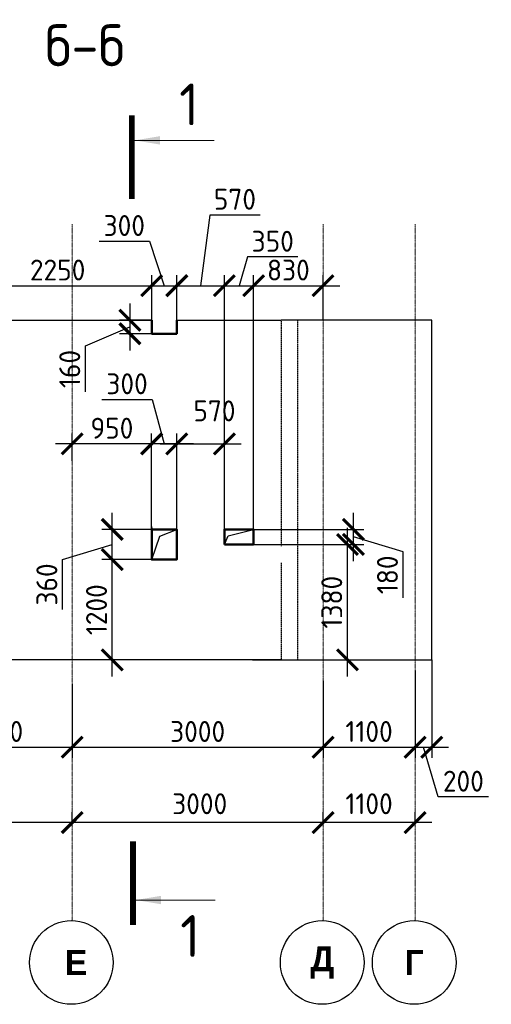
# Model space of a CAD drawing. Header units: millimetres. Extents: x 247266 to 730847, y -636031 to 10052.
# Tile 327 of 330: x 685002 to 690642, y -118693 to -106921. Entities that reach past the tile are written whole.
import ezdxf

# ---------------------------------------------------------------- set-up
doc = ezdxf.new("R2010")
doc.units = ezdxf.units.MM
for name, pattern in [('______5', [1100, 800, -100, 100, -100]), ('________', [0]), ('HIDDEN2', [4.7625, 3.175, -1.5875]), ('осевая', [50.8, 31.75, -6.35, 6.35, -6.35])]:
    doc.linetypes.add(name, pattern=pattern)
for name, color, linetype, lineweight in [('Standard', 7, 'Continuous', 25), ('Оси', 7, '______5', 18), ('Узлы', 7, 'Continuous', 0)]:
    doc.layers.add(name, color=color, linetype=linetype, lineweight=lineweight)
doc.layers.add('РАЗМЕРЫ', color=7, linetype='Continuous')
doc.styles.add('Century Gothic', font='GOTHIC.TTF')
doc.styles.add('GOST-2.304_Type-B', font='GOST_Common.ttf')
doc.dimstyles.new('СПДС', dxfattribs={"dimscale": 100, "dimtxt": 2.5, "dimasz": 2.5, "dimexe": 1.25, "dimexo": 0, "dimtad": 1, "dimdec": 0, "dimtxsty": 'GOST-2.304_Type-B', "dimblk": 'ARCHTICK', "dimcen": 2.5, "dimdle": 2, "dimadec": 0, "dimazin": 2, "dimtfac": 0.75, "dimtdec": 0, "dimtmove": 1, "dimatfit": 3, "dimfxl": 1, "dimtolj": 1, "dimarcsym": 1})

# ---------------------------------------------------------------- blocks, each defined once
blk = doc.blocks.new('NSY101')
at = {"color": 0, "linetype": 'ByBlock', "lineweight": -2}
blk.add_circle((0, 0), 50, dxfattribs=at)
blk = doc.blocks.new('_ArchTick')
at = {"color": 0, "linetype": 'ByBlock', "const_width": 0.15}
blk.add_lwpolyline([(-0.5, -0.5), (0.5, 0.5)], dxfattribs=at)
blk = doc.blocks.new('*D3137')
at = {"color": 0, "lineweight": -2}
for p, q in [((688630, -116520), (688630, -116395)), ((689730, -116520), (689730, -116395)), ((689930, -116520), (688430, -116520))]:
    blk.add_line(p, q, dxfattribs=at)
at = {"layer": 'DEFPOINTS', "color": 0, "ltscale": 100}
for p in [(688630, -116520), (688630, -116520), (689730, -116520)]:
    blk.add_point(p, dxfattribs=at)
at = {"color": 0, "lineweight": -2, "ltscale": 100, "xscale": 250, "yscale": 250, "zscale": 250, "rotation": 180}
blk.add_blockref('_ArchTick', (688630, -116520), dxfattribs=at)
at = {"color": 0, "lineweight": -2, "ltscale": 100, "xscale": 250, "yscale": 250, "zscale": 250}
blk.add_blockref('_ArchTick', (689730, -116520), dxfattribs=at)
at = {"color": 0, "lineweight": 0, "ltscale": 100, "insert": (689180, -116295), "char_height": 250, "width": 83333.33, "attachment_point": 5, "style": 'GOST-2.304_Type-B'}
blk.add_mtext('\\A1;1100', dxfattribs=at)
blk = doc.blocks.new('*D3138')
at = {"color": 0, "lineweight": -2}
for p, q in [((685630, -116520), (685630, -116395)), ((688630, -116520), (688630, -116395)), ((688830, -116520), (685430, -116520))]:
    blk.add_line(p, q, dxfattribs=at)
at = {"layer": 'DEFPOINTS', "color": 0, "ltscale": 100}
for p in [(685630, -116520), (685630, -116520), (688630, -116520)]:
    blk.add_point(p, dxfattribs=at)
at = {"color": 0, "lineweight": -2, "ltscale": 100, "xscale": 250, "yscale": 250, "zscale": 250, "rotation": 180}
blk.add_blockref('_ArchTick', (685630, -116520), dxfattribs=at)
at = {"color": 0, "lineweight": -2, "ltscale": 100, "xscale": 250, "yscale": 250, "zscale": 250}
blk.add_blockref('_ArchTick', (688630, -116520), dxfattribs=at)
at = {"color": 0, "lineweight": 0, "ltscale": 100, "insert": (687155, -116295), "char_height": 250, "width": 83333.33, "attachment_point": 5, "style": 'GOST-2.304_Type-B'}
blk.add_mtext('\\A1;3000', dxfattribs=at)
blk = doc.blocks.new('*D3139')
at = {"color": 0, "lineweight": -2}
for p, q in [((682530, -116258), (682530, -116645)), ((685630, -116520), (685630, -116395)), ((685830, -116520), (682330, -116520))]:
    blk.add_line(p, q, dxfattribs=at)
at = {"layer": 'DEFPOINTS', "color": 0, "ltscale": 100}
for p in [(682530, -116258), (682530, -116520), (685630, -116520)]:
    blk.add_point(p, dxfattribs=at)
at = {"color": 0, "lineweight": -2, "ltscale": 100, "xscale": 250, "yscale": 250, "zscale": 250, "rotation": 180}
blk.add_blockref('_ArchTick', (682530, -116520), dxfattribs=at)
at = {"color": 0, "lineweight": -2, "ltscale": 100, "xscale": 250, "yscale": 250, "zscale": 250}
blk.add_blockref('_ArchTick', (685630, -116520), dxfattribs=at)
at = {"color": 0, "lineweight": 0, "ltscale": 100, "insert": (684080, -116295), "char_height": 250, "width": 83333.33, "attachment_point": 5, "style": 'GOST-2.304_Type-B'}
blk.add_mtext('\\A1;3100', dxfattribs=at)
blk = doc.blocks.new('*D3152')
at = {"layer": 'DEFPOINTS', "color": 0, "ltscale": 100}
for p in [(683831, -114575), (685630, -114860), (685630, -115619)]:
    blk.add_point(p, dxfattribs=at)
at = {"layer": 'РАЗМЕРЫ', "color": 0, "lineweight": -2}
for p, q in [((683831, -114575), (683831, -115744)), ((685630, -114860), (685630, -115744)), ((683631, -115619), (685830, -115619))]:
    blk.add_line(p, q, dxfattribs=at)
at = {"layer": 'РАЗМЕРЫ', "color": 0, "lineweight": -2, "ltscale": 100, "xscale": 250, "yscale": 250, "zscale": 250, "rotation": 180}
blk.add_blockref('_ArchTick', (683831, -115619), dxfattribs=at)
at = {"layer": 'РАЗМЕРЫ', "color": 0, "lineweight": -2, "ltscale": 100, "xscale": 250, "yscale": 250, "zscale": 250}
blk.add_blockref('_ArchTick', (685630, -115619), dxfattribs=at)
at = {"layer": 'РАЗМЕРЫ', "color": 0, "lineweight": 0, "ltscale": 100, "insert": (684731, -115431), "char_height": 250, "attachment_point": 5, "style": 'GOST-2.304_Type-B'}
blk.add_mtext('\\A1;1800', dxfattribs=at)
blk = doc.blocks.new('*D3153')
at = {"layer": 'DEFPOINTS', "color": 0, "ltscale": 100}
for p in [(685630, -114860), (688630, -114824), (688630, -115619)]:
    blk.add_point(p, dxfattribs=at)
at = {"layer": 'РАЗМЕРЫ', "color": 0, "lineweight": -2}
for p, q in [((685630, -114860), (685630, -115744)), ((688630, -114824), (688630, -115744)), ((685430, -115619), (688830, -115619))]:
    blk.add_line(p, q, dxfattribs=at)
at = {"layer": 'РАЗМЕРЫ', "color": 0, "lineweight": -2, "ltscale": 100, "xscale": 250, "yscale": 250, "zscale": 250, "rotation": 180}
blk.add_blockref('_ArchTick', (685630, -115619), dxfattribs=at)
at = {"layer": 'РАЗМЕРЫ', "color": 0, "lineweight": -2, "ltscale": 100, "xscale": 250, "yscale": 250, "zscale": 250}
blk.add_blockref('_ArchTick', (688630, -115619), dxfattribs=at)
at = {"layer": 'РАЗМЕРЫ', "color": 0, "lineweight": 0, "ltscale": 100, "insert": (687130, -115431), "char_height": 250, "attachment_point": 5, "style": 'GOST-2.304_Type-B'}
blk.add_mtext('\\A1;3000', dxfattribs=at)
blk = doc.blocks.new('*D3154')
at = {"layer": 'DEFPOINTS', "color": 0, "ltscale": 100}
for p in [(689730, -114702), (688630, -114824), (689730, -115619)]:
    blk.add_point(p, dxfattribs=at)
at = {"layer": 'РАЗМЕРЫ', "color": 0, "lineweight": -2}
for p, q in [((689730, -114702), (689730, -115744)), ((688630, -114824), (688630, -115744)), ((688430, -115619), (689930, -115619))]:
    blk.add_line(p, q, dxfattribs=at)
at = {"layer": 'РАЗМЕРЫ', "color": 0, "lineweight": -2, "ltscale": 100, "xscale": 250, "yscale": 250, "zscale": 250, "rotation": 180}
blk.add_blockref('_ArchTick', (688630, -115619), dxfattribs=at)
at = {"layer": 'РАЗМЕРЫ', "color": 0, "lineweight": -2, "ltscale": 100, "xscale": 250, "yscale": 250, "zscale": 250}
blk.add_blockref('_ArchTick', (689730, -115619), dxfattribs=at)
at = {"layer": 'РАЗМЕРЫ', "color": 0, "lineweight": 0, "ltscale": 100, "insert": (689180, -115431), "char_height": 250, "attachment_point": 5, "style": 'GOST-2.304_Type-B'}
blk.add_mtext('\\A1;1100', dxfattribs=at)
blk = doc.blocks.new('*D3155')
at = {"layer": 'DEFPOINTS', "color": 0, "ltscale": 100}
for p in [(689930, -114575), (689730, -114702), (689930, -115619)]:
    blk.add_point(p, dxfattribs=at)
at = {"layer": 'РАЗМЕРЫ', "color": 0, "lineweight": -2}
for p, q in [((689930, -114575), (689930, -115744)), ((689730, -114702), (689730, -115744)), ((689530, -115619), (690130, -115619)), ((690008, -116213), (689830, -115619)), ((690609, -116213), (690008, -116213))]:
    blk.add_line(p, q, dxfattribs=at)
at = {"layer": 'РАЗМЕРЫ', "color": 0, "lineweight": -2, "ltscale": 100, "xscale": 250, "yscale": 250, "zscale": 250, "rotation": 180}
blk.add_blockref('_ArchTick', (689730, -115619), dxfattribs=at)
at = {"layer": 'РАЗМЕРЫ', "color": 0, "lineweight": -2, "ltscale": 100, "xscale": 250, "yscale": 250, "zscale": 250}
blk.add_blockref('_ArchTick', (689930, -115619), dxfattribs=at)
at = {"layer": 'РАЗМЕРЫ', "color": 0, "lineweight": 0, "ltscale": 100, "insert": (690308, -116025), "char_height": 250, "attachment_point": 5, "style": 'GOST-2.304_Type-B'}
blk.add_mtext('\\A1;200', dxfattribs=at)
blk = doc.blocks.new('*D3146')
at = {"layer": 'DEFPOINTS', "color": 0, "ltscale": 100}
for p in [(686581, -110101), (686581, -110515), (684331, -111615)]:
    blk.add_point(p, dxfattribs=at)
at = {"layer": 'РАЗМЕРЫ', "color": 0, "lineweight": -2}
for p, q in [((684331, -111615), (684331, -109976)), ((686581, -110515), (686581, -109976)), ((684131, -110101), (686781, -110101))]:
    blk.add_line(p, q, dxfattribs=at)
at = {"layer": 'РАЗМЕРЫ', "color": 0, "lineweight": -2, "ltscale": 100, "xscale": 250, "yscale": 250, "zscale": 250, "rotation": 180}
blk.add_blockref('_ArchTick', (684331, -110101), dxfattribs=at)
at = {"layer": 'РАЗМЕРЫ', "color": 0, "lineweight": -2, "ltscale": 100, "xscale": 250, "yscale": 250, "zscale": 250}
blk.add_blockref('_ArchTick', (686581, -110101), dxfattribs=at)
at = {"layer": 'РАЗМЕРЫ', "color": 0, "lineweight": 0, "ltscale": 100, "insert": (685456, -109914), "char_height": 250, "attachment_point": 5, "style": 'GOST-2.304_Type-B'}
blk.add_mtext('\\A1;2250', dxfattribs=at)
blk = doc.blocks.new('*D3147')
at = {"layer": 'DEFPOINTS', "color": 0, "ltscale": 100}
for p in [(686881, -110101), (686581, -110515), (686881, -110515)]:
    blk.add_point(p, dxfattribs=at)
at = {"layer": 'РАЗМЕРЫ', "color": 0, "lineweight": -2}
for p, q in [((685952, -109570), (686553, -109570)), ((686553, -109570), (686731, -110101)), ((686581, -110515), (686581, -109976)), ((686881, -110515), (686881, -109976)), ((686381, -110101), (687081, -110101))]:
    blk.add_line(p, q, dxfattribs=at)
at = {"layer": 'РАЗМЕРЫ', "color": 0, "lineweight": -2, "ltscale": 100, "xscale": 250, "yscale": 250, "zscale": 250, "rotation": 180}
blk.add_blockref('_ArchTick', (686581, -110101), dxfattribs=at)
at = {"layer": 'РАЗМЕРЫ', "color": 0, "lineweight": -2, "ltscale": 100, "xscale": 250, "yscale": 250, "zscale": 250}
blk.add_blockref('_ArchTick', (686881, -110101), dxfattribs=at)
at = {"layer": 'РАЗМЕРЫ', "color": 0, "lineweight": 0, "ltscale": 100, "insert": (686253, -109382), "char_height": 250, "attachment_point": 5, "style": 'GOST-2.304_Type-B'}
blk.add_mtext('\\A1;300', dxfattribs=at)
blk = doc.blocks.new('*D3148')
at = {"layer": 'DEFPOINTS', "color": 0, "ltscale": 100}
for p in [(687450, -110101), (686881, -110515), (687450, -113015)]:
    blk.add_point(p, dxfattribs=at)
at = {"layer": 'РАЗМЕРЫ', "color": 0, "lineweight": -2}
for p, q in [((687276, -109256), (687165, -110101)), ((687876, -109256), (687276, -109256)), ((686881, -110515), (686881, -109976)), ((687450, -113015), (687450, -109976)), ((686681, -110101), (687650, -110101))]:
    blk.add_line(p, q, dxfattribs=at)
at = {"layer": 'РАЗМЕРЫ', "color": 0, "lineweight": -2, "ltscale": 100, "xscale": 250, "yscale": 250, "zscale": 250, "rotation": 180}
blk.add_blockref('_ArchTick', (686881, -110101), dxfattribs=at)
at = {"layer": 'РАЗМЕРЫ', "color": 0, "lineweight": -2, "ltscale": 100, "xscale": 250, "yscale": 250, "zscale": 250}
blk.add_blockref('_ArchTick', (687450, -110101), dxfattribs=at)
at = {"layer": 'РАЗМЕРЫ', "color": 0, "lineweight": 0, "ltscale": 100, "insert": (687576, -109068), "char_height": 250, "attachment_point": 5, "style": 'GOST-2.304_Type-B'}
blk.add_mtext('\\A1;570', dxfattribs=at)
blk = doc.blocks.new('*D3149')
at = {"layer": 'DEFPOINTS', "color": 0, "ltscale": 100}
for p in [(687800, -110101), (687450, -113015), (687800, -113015)]:
    blk.add_point(p, dxfattribs=at)
at = {"layer": 'РАЗМЕРЫ', "color": 0, "lineweight": -2}
for p, q in [((687728, -109757), (687625, -110101)), ((688329, -109757), (687728, -109757)), ((687450, -113015), (687450, -109976)), ((687800, -113015), (687800, -109976)), ((687250, -110101), (688000, -110101))]:
    blk.add_line(p, q, dxfattribs=at)
at = {"layer": 'РАЗМЕРЫ', "color": 0, "lineweight": -2, "ltscale": 100, "xscale": 250, "yscale": 250, "zscale": 250, "rotation": 180}
blk.add_blockref('_ArchTick', (687450, -110101), dxfattribs=at)
at = {"layer": 'РАЗМЕРЫ', "color": 0, "lineweight": -2, "ltscale": 100, "xscale": 250, "yscale": 250, "zscale": 250}
blk.add_blockref('_ArchTick', (687800, -110101), dxfattribs=at)
at = {"layer": 'РАЗМЕРЫ', "color": 0, "lineweight": 0, "ltscale": 100, "insert": (688028, -109570), "char_height": 250, "attachment_point": 5, "style": 'GOST-2.304_Type-B'}
blk.add_mtext('\\A1;350', dxfattribs=at)
blk = doc.blocks.new('*D3150')
at = {"layer": 'DEFPOINTS', "color": 0, "ltscale": 100}
for p in [(688630, -110101), (688630, -110515), (687800, -113015)]:
    blk.add_point(p, dxfattribs=at)
at = {"layer": 'РАЗМЕРЫ', "color": 0, "lineweight": -2}
for p, q in [((687800, -113015), (687800, -109976)), ((688630, -110515), (688630, -109976)), ((687600, -110101), (688830, -110101))]:
    blk.add_line(p, q, dxfattribs=at)
at = {"layer": 'РАЗМЕРЫ', "color": 0, "lineweight": -2, "ltscale": 100, "xscale": 250, "yscale": 250, "zscale": 250, "rotation": 180}
blk.add_blockref('_ArchTick', (687800, -110101), dxfattribs=at)
at = {"layer": 'РАЗМЕРЫ', "color": 0, "lineweight": -2, "ltscale": 100, "xscale": 250, "yscale": 250, "zscale": 250}
blk.add_blockref('_ArchTick', (688630, -110101), dxfattribs=at)
at = {"layer": 'РАЗМЕРЫ', "color": 0, "lineweight": 0, "ltscale": 100, "insert": (688215, -109914), "char_height": 250, "attachment_point": 5, "style": 'GOST-2.304_Type-B'}
blk.add_mtext('\\A1;830', dxfattribs=at)
blk = doc.blocks.new('*D3151')
at = {"layer": 'DEFPOINTS', "color": 0, "ltscale": 100}
for p in [(686109, -113375), (686730, -113375), (686110, -114575)]:
    blk.add_point(p, dxfattribs=at)
at = {"layer": 'РАЗМЕРЫ', "color": 0, "lineweight": -2}
for p, q in [((686109, -114775), (686109, -113175)), ((686730, -113375), (685984, -113375)), ((686110, -114575), (685984, -114575))]:
    blk.add_line(p, q, dxfattribs=at)
at = {"layer": 'РАЗМЕРЫ', "color": 0, "lineweight": -2, "ltscale": 100, "xscale": 250, "yscale": 250, "zscale": 250}
for p, rotation in [((686109, -113375), 90), ((686109, -114575), 270)]:
    blk.add_blockref('_ArchTick', p, dxfattribs=dict(at, rotation=rotation))
at = {"layer": 'РАЗМЕРЫ', "color": 0, "lineweight": 0, "ltscale": 100, "insert": (685921, -113975), "char_height": 250, "attachment_point": 5, "rotation": 90, "style": 'GOST-2.304_Type-B'}
blk.add_mtext('\\A1;1200', dxfattribs=at)
blk = doc.blocks.new('*D3158')
at = {"layer": 'DEFPOINTS', "color": 0, "ltscale": 100}
for p in [(686109, -113015), (686581, -113015), (686357, -113375)]:
    blk.add_point(p, dxfattribs=at)
at = {"layer": 'РАЗМЕРЫ', "color": 0, "lineweight": -2}
for p, q in [((686109, -113575), (686109, -112815)), ((686581, -113015), (685984, -113015)), ((685515, -113373), (686109, -113195)), ((685515, -113974), (685515, -113373)), ((686357, -113375), (685984, -113375))]:
    blk.add_line(p, q, dxfattribs=at)
at = {"layer": 'РАЗМЕРЫ', "color": 0, "lineweight": -2, "ltscale": 100, "xscale": 250, "yscale": 250, "zscale": 250}
for p, rotation in [((686109, -113015), 90), ((686109, -113375), 270)]:
    blk.add_blockref('_ArchTick', p, dxfattribs=dict(at, rotation=rotation))
at = {"layer": 'РАЗМЕРЫ', "color": 0, "lineweight": 0, "ltscale": 100, "insert": (685327, -113673), "char_height": 250, "attachment_point": 5, "rotation": 90, "style": 'GOST-2.304_Type-B'}
blk.add_mtext('\\A1;360', dxfattribs=at)
blk = doc.blocks.new('*D3159')
at = {"layer": 'DEFPOINTS', "color": 0, "ltscale": 100}
for p in [(686580, -111992), (686580, -113015), (686880, -113015)]:
    blk.add_point(p, dxfattribs=at)
at = {"layer": 'РАЗМЕРЫ', "color": 0, "lineweight": -2}
for p, q in [((685986, -111461), (686587, -111461)), ((686587, -111461), (686730, -111992)), ((686580, -113015), (686580, -111867)), ((686880, -113015), (686880, -111867)), ((687080, -111992), (686380, -111992))]:
    blk.add_line(p, q, dxfattribs=at)
at = {"layer": 'РАЗМЕРЫ', "color": 0, "lineweight": -2, "ltscale": 100, "xscale": 250, "yscale": 250, "zscale": 250, "rotation": 180}
blk.add_blockref('_ArchTick', (686580, -111992), dxfattribs=at)
at = {"layer": 'РАЗМЕРЫ', "color": 0, "lineweight": -2, "ltscale": 100, "xscale": 250, "yscale": 250, "zscale": 250}
blk.add_blockref('_ArchTick', (686880, -111992), dxfattribs=at)
at = {"layer": 'РАЗМЕРЫ', "color": 0, "lineweight": 0, "ltscale": 100, "insert": (686286, -111274), "char_height": 250, "attachment_point": 5, "style": 'GOST-2.304_Type-B'}
blk.add_mtext('\\A1;300', dxfattribs=at)
blk = doc.blocks.new('*D3160')
at = {"layer": 'DEFPOINTS', "color": 0, "ltscale": 100}
for p in [(685630, -111992), (685630, -112197), (686580, -112209)]:
    blk.add_point(p, dxfattribs=at)
at = {"layer": 'РАЗМЕРЫ', "color": 0, "lineweight": -2}
for p, q in [((685630, -112197), (685630, -111867)), ((686580, -112209), (686580, -111867)), ((686780, -111992), (685430, -111992))]:
    blk.add_line(p, q, dxfattribs=at)
at = {"layer": 'РАЗМЕРЫ', "color": 0, "lineweight": -2, "ltscale": 100, "xscale": 250, "yscale": 250, "zscale": 250, "rotation": 180}
blk.add_blockref('_ArchTick', (685630, -111992), dxfattribs=at)
at = {"layer": 'РАЗМЕРЫ', "color": 0, "lineweight": -2, "ltscale": 100, "xscale": 250, "yscale": 250, "zscale": 250}
blk.add_blockref('_ArchTick', (686580, -111992), dxfattribs=at)
at = {"layer": 'РАЗМЕРЫ', "color": 0, "lineweight": 0, "ltscale": 100, "insert": (686105, -111805), "char_height": 250, "attachment_point": 5, "style": 'GOST-2.304_Type-B'}
blk.add_mtext('\\A1;950', dxfattribs=at)
blk = doc.blocks.new('*D3161')
at = {"layer": 'DEFPOINTS', "color": 0, "ltscale": 100}
for p in [(687800, -113195), (688922, -113195), (687788, -114575)]:
    blk.add_point(p, dxfattribs=at)
at = {"layer": 'РАЗМЕРЫ', "color": 0, "lineweight": -2}
for p, q in [((688922, -114775), (688922, -112995)), ((687800, -113195), (689047, -113195)), ((687788, -114575), (689047, -114575))]:
    blk.add_line(p, q, dxfattribs=at)
at = {"layer": 'РАЗМЕРЫ', "color": 0, "lineweight": -2, "ltscale": 100, "xscale": 250, "yscale": 250, "zscale": 250}
for p, rotation in [((688922, -113195), 90), ((688922, -114575), 270)]:
    blk.add_blockref('_ArchTick', p, dxfattribs=dict(at, rotation=rotation))
at = {"layer": 'РАЗМЕРЫ', "color": 0, "lineweight": 0, "ltscale": 100, "insert": (688734, -113885), "char_height": 250, "attachment_point": 5, "rotation": 90, "style": 'GOST-2.304_Type-B'}
blk.add_mtext('\\A1;1380', dxfattribs=at)
blk = doc.blocks.new('*D3162')
at = {"layer": 'DEFPOINTS', "color": 0, "ltscale": 100}
for p in [(687699, -113015), (688993, -113015), (688848, -113195)]:
    blk.add_point(p, dxfattribs=at)
at = {"layer": 'РАЗМЕРЫ', "color": 0, "lineweight": -2}
for p, q in [((688993, -113395), (688993, -112815)), ((687699, -113015), (689118, -113015)), ((689587, -113283), (688993, -113105)), ((688848, -113195), (689118, -113195)), ((689587, -113834), (689587, -113283))]:
    blk.add_line(p, q, dxfattribs=at)
at = {"layer": 'РАЗМЕРЫ', "color": 0, "lineweight": -2, "ltscale": 100, "xscale": 250, "yscale": 250, "zscale": 250}
for p, rotation in [((688993, -113015), 90), ((688993, -113195), 270)]:
    blk.add_blockref('_ArchTick', p, dxfattribs=dict(at, rotation=rotation))
at = {"layer": 'РАЗМЕРЫ', "color": 0, "lineweight": 0, "ltscale": 100, "insert": (689400, -113558), "char_height": 250, "attachment_point": 5, "rotation": 90, "style": 'GOST-2.304_Type-B'}
blk.add_mtext('\\A1;180', dxfattribs=at)
blk = doc.blocks.new('*D3168')
at = {"layer": 'DEFPOINTS', "color": 0, "ltscale": 100}
for p in [(686581, -110515), (686320, -110675), (686581, -110675)]:
    blk.add_point(p, dxfattribs=at)
at = {"layer": 'РАЗМЕРЫ', "color": 0, "lineweight": -2}
for p, q in [((686320, -110315), (686320, -110875)), ((686581, -110515), (686195, -110515)), ((685789, -110822), (686320, -110595)), ((686581, -110675), (686195, -110675)), ((685789, -111372), (685789, -110822))]:
    blk.add_line(p, q, dxfattribs=at)
at = {"layer": 'РАЗМЕРЫ', "color": 0, "lineweight": -2, "ltscale": 100, "xscale": 250, "yscale": 250, "zscale": 250}
for p, rotation in [((686320, -110515), 90), ((686320, -110675), 270)]:
    blk.add_blockref('_ArchTick', p, dxfattribs=dict(at, rotation=rotation))
at = {"layer": 'РАЗМЕРЫ', "color": 0, "lineweight": 0, "ltscale": 100, "insert": (685601, -111097), "char_height": 250, "attachment_point": 5, "rotation": 90, "style": 'GOST-2.304_Type-B'}
blk.add_mtext('\\A1;160', dxfattribs=at)
blk = doc.blocks.new('*D3169')
at = {"layer": 'DEFPOINTS', "color": 0, "ltscale": 100}
for p in [(687450, -111992), (687450, -112327), (686880, -113015)]:
    blk.add_point(p, dxfattribs=at)
at = {"layer": 'РАЗМЕРЫ', "color": 0, "lineweight": -2}
for p, q in [((686880, -113015), (686880, -111867)), ((687450, -112327), (687450, -111867)), ((686680, -111992), (687650, -111992))]:
    blk.add_line(p, q, dxfattribs=at)
at = {"layer": 'РАЗМЕРЫ', "color": 0, "lineweight": -2, "ltscale": 100, "xscale": 250, "yscale": 250, "zscale": 250, "rotation": 180}
blk.add_blockref('_ArchTick', (686880, -111992), dxfattribs=at)
at = {"layer": 'РАЗМЕРЫ', "color": 0, "lineweight": -2, "ltscale": 100, "xscale": 250, "yscale": 250, "zscale": 250}
blk.add_blockref('_ArchTick', (687450, -111992), dxfattribs=at)
at = {"layer": 'РАЗМЕРЫ', "color": 0, "lineweight": 0, "ltscale": 100, "insert": (687331, -111598), "char_height": 250, "attachment_point": 5, "style": 'GOST-2.304_Type-B'}
blk.add_mtext('\\A1;570', dxfattribs=at)

msp = doc.modelspace()

# ---------------------------------------------------------------- linework, layer by layer
at = {"linetype": 'HIDDEN2', "transparency": 33554687}
for p, q in [((688129.9, -110514.89), (688129.9, -113214.89)), ((688329.9, -114574.89), (688329.9, -110514.89)), ((686580.69, -112984.9), (686580.69, -113184.9)), ((688129.9, -113414.89), (688129.9, -114574.89))]:
    msp.add_line(p, q, dxfattribs=at)
at = {"layer": 'Standard', "linetype": '________', "lineweight": 30, "transparency": 33554687}
for p, q in [((682479.9, -110514.89), (686580.69, -110514.89)), ((686880.69, -110514.89), (688129.9, -110514.89)), ((688329.9, -110514.89), (688129.9, -110514.89)), ((689929.9, -110514.89), (688329.9, -110514.89)), ((689929.9, -114574.89), (689929.9, -110514.89)), ((688129.9, -114574.89), (683831.43, -114574.89)), ((688129.9, -114574.89), (688329.9, -114574.89)), ((688329.9, -114574.89), (689729.9, -114574.89)), ((689729.9, -114574.89), (689929.9, -114574.89))]:
    msp.add_line(p, q, dxfattribs=at)
at = {"layer": 'Оси', "linetype": 'осевая', "lineweight": 0, "ltscale": 0.3, "transparency": 33554687}
for p, q in [((685629.9, -117688.91), (685629.9, -109366.93)), ((688629.9, -117688.91), (688629.9, -109366.93)), ((689729.9, -117688.91), (689729.9, -109366.93))]:
    msp.add_line(p, q, dxfattribs=at)
at = {"layer": 'РАЗМЕРЫ', "lineweight": 50}
msp.add_lwpolyline([(686880.69, -110514.89), (686880.69, -110674.9), (686580.69, -110674.9), (686580.69, -110514.89)], dxfattribs=at)
for points in [[(686580.69, -113014.9), (686879.86, -113014.9), (686879.86, -113374.9), (686580.69, -113374.9)], [(687450.24, -113194.9), (687799.86, -113194.9), (687799.86, -113014.9), (687450.24, -113014.9)]]:
    msp.add_lwpolyline(points, close=True, dxfattribs=at)
at = {"layer": 'РАЗМЕРЫ'}
for points in [[(686580.69, -113374.9), (686676.92, -113093.84), (686879.86, -113014.9)], [(687450.24, -113194.9), (687495.09, -113091.47), (687799.86, -113014.9)]]:
    msp.add_lwpolyline(points, dxfattribs=at)
at = {"layer": 'Узлы', "linetype": 'Continuous', "lineweight": 0}
for p, q in [((686378.76, -108363.58, 400), (687328.76, -108363.58, 400)), ((686391.49, -117445.8, 200), (687341.49, -117445.8, 200))]:
    msp.add_line(p, q, dxfattribs=at)
at = {"layer": 'Узлы', "linetype": 'Continuous', "lineweight": 0, "const_width": 70}
for points, elevation in [([(686343.76, -108063.58), (686343.76, -109063.58)], 400), ([(686356.49, -117745.8), (686356.49, -116745.8)], 200)]:
    msp.add_lwpolyline(points, dxfattribs=dict(at, elevation=elevation))
at = {"layer": 'Узлы', "linetype": 'Continuous', "lineweight": 0}
for points in [[(686378.76, -108363.58, 400), (686679.21, -108413.86, 400), (686679.21, -108313.3, 400)], [(686391.49, -117445.8, 200), (686691.94, -117496.07, 200), (686691.94, -117395.52, 200)]]:
    msp.add_solid(points, dxfattribs=at)

# ---------------------------------------------------------------- block references
at = {"layer": 'Оси', "linetype": 'Continuous', "lineweight": 25, "transparency": 33554687, "xscale": 9.999999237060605, "yscale": 9.999999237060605, "zscale": 9.999999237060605, "rotation": 90.00000000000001}
for p in [(685619.79, -118192.52), (688619.79, -118192.52), (689719.79, -118192.52)]:
    msp.add_blockref('NSY101', p, dxfattribs=at)

# ---------------------------------------------------------------- texts
at = {"layer": 'Оси', "linetype": 'Continuous', "lineweight": 25, "transparency": 33554687, "char_height": 300, "attachment_point": 5, "style": 'Century Gothic'}
for s, insert, width in [('\\A1;{\\fCentury Gothic|i0|b1;\\H300.000000;\\W1.000000;\\C16; Е}\\P', (685619.79, -118192.52), 480), ('\\A1;{\\fCentury Gothic|i0|b1;\\H300.000000;\\W1.000000;\\C16;Д}\\P', (688619.79, -118192.52), 470), ('\\A1;{\\fCentury Gothic|i0|b1;\\H300.000000;\\W1.000000;\\C16;Г}\\P', (689719.79, -118192.52), 345)]:
    msp.add_mtext(s, dxfattribs=dict(at, insert=insert, width=width))
at = {"layer": 'РАЗМЕРЫ', "insert": (685782.3, -107227.63), "char_height": 500, "attachment_point": 5, "style": 'GOST-2.304_Type-B'}
msp.add_mtext_dynamic_manual_height_columns('б-б', width=3941.2128, gutter_width=625, heights=[0], dxfattribs=at)
at = {"layer": 'Узлы', "linetype": 'Continuous', "lineweight": 0, "char_height": 500, "attachment_point": 5, "style": 'GOST-2.304_Type-B'}
for insert in [(687028.75, -107933.58, 400), (687041.49, -117875.8, 200)]:
    msp.add_mtext_dynamic_manual_height_columns('1', width=723.8798, gutter_width=25, heights=[0], dxfattribs=dict(at, insert=insert))

# ---------------------------------------------------------------- dimensions: what is measured, and where the dimension line sits
at = {"lineweight": 0}
for base, p1, p2, picture, middle in [((682529.9, -116520.1), (685629.9, -116520.1), (682529.9, -116257.66), '*D3139', (684079.9, -116520.1)), ((685629.9, -116520.1), (688629.9, -116520.1), (685629.9, -116520.1), '*D3138', (687155.05, -116520.1)), ((688629.9, -116520.1), (689729.9, -116520.1), (688629.9, -116520.1), '*D3137', (689179.9, -116520.1))]:
    dim = msp.add_linear_dim(base=base, p1=p1, p2=p2, angle=180, dimstyle='СПДС', override={"dimgap": 1}, dxfattribs=at)
    dim.commit()
    dim.dimension.update_dxf_attribs({"geometry": picture, "text_midpoint": middle, "dimtype": 160})
at = {"layer": 'РАЗМЕРЫ', "lineweight": 0}
for base, p1, p2, picture, middle in [((687450.24, -110101.37), (686880.69, -110514.89), (687450.24, -113014.9), '*D3148', (687338.38, -109256.16)), ((686880.69, -110101.37), (686580.69, -110514.89), (686880.69, -110514.89), '*D3147', (686490.42, -109570.12)), ((686579.69, -111992.4), (686879.86, -113014.9), (686579.69, -113014.9), '*D3159', (686524.09, -111461.15)), ((687450.24, -111992.4), (686879.86, -113014.9), (687450.24, -112326.76), '*D3169', (687330.68, -111786.08))]:
    dim = msp.add_linear_dim(base=base, p1=p1, p2=p2, dimstyle='СПДС', dxfattribs=at)
    dim.commit()
    dim.dimension.update_dxf_attribs({"geometry": picture, "text_midpoint": middle, "dimtype": 160})
for base, p1, p2, picture, middle in [((687799.86, -110101.37), (687450.24, -113014.9), (687799.86, -113014.9), '*D3149', (687790.71, -109569.87)), ((686580.69, -110101.37), (684330.85, -111615.26), (686580.69, -110514.89), '*D3146', (685455.77, -109913.74)), ((688629.9, -110101.37), (687799.86, -113014.9), (688629.9, -110514.89), '*D3150', (688214.88, -109913.74)), ((685629.9, -111992.4), (686579.69, -112209.15), (685629.9, -112197.11), '*D3160', (686104.79, -111804.77)), ((689929.9, -115618.74), (689729.9, -114702.25), (689929.9, -114574.89), '*D3155', (690070.63, -116025.24)), ((689729.9, -115618.74), (688629.9, -114823.92), (689729.9, -114702.25), '*D3154', (689179.9, -115431.11)), ((688629.9, -115618.74), (685629.9, -114860.11), (688629.9, -114823.92), '*D3153', (687129.9, -115431.11))]:
    dim = msp.add_linear_dim(base=base, p1=p1, p2=p2, dimstyle='СПДС', dxfattribs=at)
    dim.commit()
    dim.dimension.update_dxf_attribs({"geometry": picture, "text_midpoint": middle})
dim = msp.add_linear_dim(base=(686320.25, -110674.9), p1=(686580.69, -110514.89), p2=(686580.69, -110674.9), angle=90, dimstyle='СПДС', dxfattribs=at)
dim.commit()
dim.dimension.update_dxf_attribs({"geometry": '*D3168', "text_midpoint": (685789, -110884.54), "dimtype": 160})
for base, p1, p2, picture, middle in [((686108.63, -113014.9), (686356.95, -113374.9), (686580.69, -113014.9), '*D3158', (685326.88, -113435.63)), ((688993.17, -113014.9), (688848.4, -113194.9), (687698.83, -113014.9), '*D3162', (689399.67, -113345.63)), ((688921.81, -113194.9), (687787.77, -114574.89), (687799.86, -113194.9), '*D3161', (688734.19, -113884.89)), ((686108.63, -113374.9), (686109.85, -114574.89), (686730.27, -113374.9), '*D3151', (685921, -113974.89))]:
    dim = msp.add_linear_dim(base=base, p1=p1, p2=p2, angle=90, dimstyle='СПДС', dxfattribs=at)
    dim.commit()
    dim.dimension.update_dxf_attribs({"geometry": picture, "text_midpoint": middle})
dim = msp.add_linear_dim(base=(685629.9, -115618.74), p1=(683831.43, -114574.89), p2=(685629.9, -114860.11), dimstyle='СПДС', override={"dimrnd": 5}, dxfattribs=at)
dim.commit()
dim.dimension.update_dxf_attribs({"geometry": '*D3152', "text_midpoint": (684730.67, -115431.11)})

doc.saveas('drawing.dxf')
